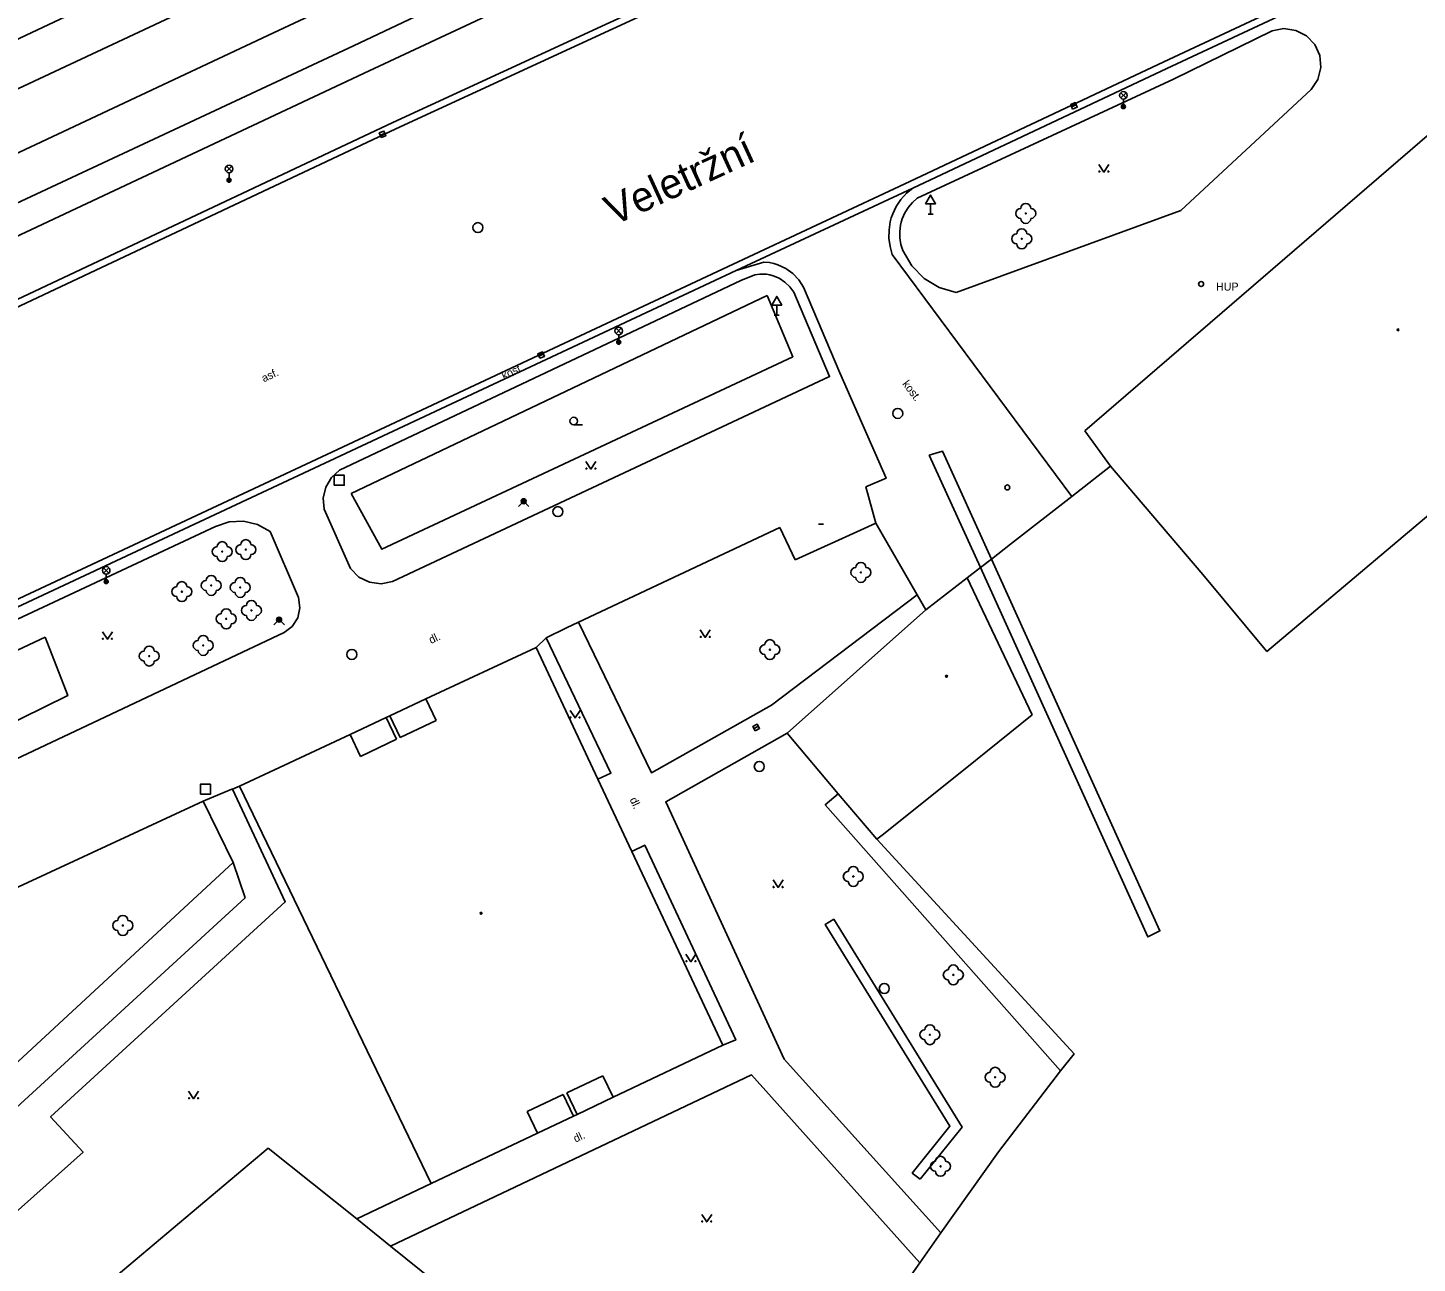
# Model space of a CAD drawing. Extents: x -599770 to -598493, y -1162076 to -1159209.
# Drawn here: x -599435.5 to -599366, y -1161324.7 to -1161263 of the extents above; entities that cross this region are included whole.
import ezdxf

# ---------------------------------------------------------------- set-up
doc = ezdxf.new("R2010")
doc.units = 0
doc.layers.add('Podklad', color=7, linetype='Continuous')

msp = doc.modelspace()

# ---------------------------------------------------------------- linework, layer by layer
at = {"layer": 'Podklad'}
for p, q in [((-599383.265, -1161266.919), (-599383.035, -1161266.821)), ((-599380.812, -1161266.48), (-599380.547, -1161266.215)), ((-599380.812, -1161266.215), (-599380.547, -1161266.48)), ((-599380.68, -1161266.535), (-599380.68, -1161266.91)), ((-599417.836, -1161268.346), (-599417.604, -1161268.254)), ((-599425.523, -1161270.16), (-599425.258, -1161269.895)), ((-599425.523, -1161269.895), (-599425.258, -1161270.16)), ((-599425.39, -1161270.215), (-599425.39, -1161270.59)), ((-599390.445, -1161272.28), (-599390.195, -1161272.28)), ((-599390.32, -1161271.771), (-599390.32, -1161272.28)), ((-599398.01, -1161276.831), (-599398.01, -1161277.34)), ((-599398.135, -1161277.34), (-599397.885, -1161277.34)), ((-599406.043, -1161278.26), (-599405.778, -1161277.995)), ((-599406.043, -1161277.995), (-599405.778, -1161278.26)), ((-599405.91, -1161278.315), (-599405.91, -1161278.69)), ((-599409.905, -1161279.379), (-599409.675, -1161279.281)), ((-599408.16, -1161282.817), (-599407.723, -1161282.817)), ((-599395.92, -1161287.79), (-599395.67, -1161287.79)), ((-599431.663, -1161290.23), (-599431.398, -1161289.965)), ((-599431.663, -1161289.965), (-599431.398, -1161290.23)), ((-599431.53, -1161290.285), (-599431.53, -1161290.66)), ((-599399.148, -1161298.013), (-599398.932, -1161297.887))]:
    msp.add_line(p, q, dxfattribs=at)
for points in [[(-599518.64, -1161304.39), (-599464.62, -1161279.43), (-599424.64, -1161260.7), (-599378.29, -1161238.9)], [(-599465.89, -1161277.6), (-599449.11, -1161269.69), (-599440.78, -1161265.8), (-599436.96, -1161264), (-599426.82, -1161259.22), (-599404.81, -1161249), (-599386.02, -1161240.1)], [(-599376.74, -1161241.49), (-599423.17, -1161263.23), (-599463.27, -1161282.06), (-599517.44, -1161307.45)], [(-599374.58, -1161244.63), (-599380.48, -1161247.39), (-599382.83, -1161248.49), (-599418.38, -1161265.13), (-599462.42, -1161285.81)], [(-599383.12, -1161246.8), (-599419.17, -1161263.87), (-599462.93, -1161284.32)], [(-599373.17, -1161247.12), (-599388.05, -1161254.26), (-599417.2, -1161267.7), (-599450.43, -1161283.35), (-599459.51, -1161287.5)], [(-599342.09, -1161247.58), (-599378.65, -1161264.68), (-599391.36, -1161270.66), (-599400.18, -1161274.79), (-599421.28, -1161284.67), (-599472.9, -1161308.81), (-599475.18, -1161309.9), (-599507.88, -1161325.2), (-599523.58, -1161330.77)], [(-599373.02, -1161247.44), (-599387.9, -1161254.58), (-599417.05, -1161268.02), (-599450.28, -1161283.67), (-599459.36, -1161287.82), (-599459.51, -1161287.5)], [(-599341.94, -1161247.9), (-599378.5, -1161265), (-599391.21, -1161270.98)], [(-599390.98, -1161271.48), (-599378.18, -1161265.54), (-599373.24, -1161263.13)], [(-599373.24, -1161263.13), (-599372.65, -1161263.01), (-599372.05, -1161263.1), (-599371.52, -1161263.37), (-599371.1, -1161263.81), (-599370.86, -1161264.36), (-599370.8, -1161264.96), (-599370.95, -1161265.55), (-599371.29, -1161266.05)], [(-599382.6, -1161283.12), (-599360.07, -1161263.7)], [(-599389.03, -1161276.21), (-599377.81, -1161272.11), (-599371.29, -1161266.05)], [(-599381.9, -1161269.805), (-599381.65, -1161270.18), (-599381.4, -1161269.805)], [(-599391.21, -1161270.98), (-599400.03, -1161275.11)], [(-599392.23, -1161274.3), (-599392.344, -1161273.902), (-599392.4, -1161273.492), (-599392.396, -1161273.078), (-599392.333, -1161272.668), (-599392.28, -1161272.47), (-599392.212, -1161272.272), (-599392.034, -1161271.898), (-599391.805, -1161271.553), (-599391.528, -1161271.245), (-599391.21, -1161270.98)], [(-599390.98, -1161271.48), (-599391.221, -1161271.697), (-599391.429, -1161271.946), (-599391.6, -1161272.223), (-599391.73, -1161272.52), (-599391.78, -1161272.68), (-599391.816, -1161272.833), (-599391.858, -1161273.154), (-599391.854, -1161273.479), (-599391.804, -1161273.799), (-599391.71, -1161274.11), (-599391.26, -1161274.87), (-599390.64, -1161275.5), (-599389.88, -1161275.96), (-599389.03, -1161276.21)], [(-599392.23, -1161274.3), (-599383.25, -1161286.4)], [(-599400.03, -1161275.11), (-599421.13, -1161284.99), (-599472.75, -1161309.13), (-599475.03, -1161310.22), (-599507.75, -1161325.52), (-599523.42, -1161331.08)], [(-599400.03, -1161275.11), (-599398.65, -1161274.69), (-599398.373, -1161274.708), (-599398.16, -1161274.75), (-599397.949, -1161274.813), (-599397.554, -1161274.996), (-599397.2, -1161275.252), (-599396.902, -1161275.571), (-599396.67, -1161275.94)], [(-599419.86, -1161285.08), (-599399.8, -1161275.61)], [(-599399.8, -1161275.61), (-599399.11, -1161275.32), (-599398.856, -1161275.28), (-599398.519, -1161275.291), (-599398.35, -1161275.32), (-599398.19, -1161275.363), (-599397.879, -1161275.495), (-599397.598, -1161275.681), (-599397.355, -1161275.915), (-599397.16, -1161276.19)], [(-599419.29, -1161286.26), (-599398.49, -1161276.36)], [(-599398.49, -1161276.36), (-599397.21, -1161279.42), (-599417.75, -1161289.04), (-599419.29, -1161286.26)], [(-599397.16, -1161276.19), (-599395.37, -1161280.41), (-599417.21, -1161290.66)], [(-599396.67, -1161275.94), (-599394.86, -1161280.22), (-599392.54, -1161285.49), (-599393.55, -1161285.92), (-599393.05, -1161287.74)], [(-599359.35, -1161282.21), (-599373.51, -1161294.16)], [(-599381.32, -1161284.89), (-599382.6, -1161283.12)], [(-599390.38, -1161284.34), (-599387.83, -1161289.96), (-599379.46, -1161308.42), (-599378.85, -1161308.12), (-599387.28, -1161289.53), (-599389.72, -1161284.14), (-599390.38, -1161284.34)], [(-599407.55, -1161284.655), (-599407.3, -1161285.03), (-599407.05, -1161284.655)], [(-599383.25, -1161286.4), (-599381.32, -1161284.89)], [(-599376.7, -1161290.3), (-599381.32, -1161284.89)], [(-599420.64, -1161287.03), (-599420.68, -1161286.48), (-599420.55, -1161285.93), (-599420.27, -1161285.46), (-599419.86, -1161285.08)], [(-599410.925, -1161286.905), (-599410.66, -1161286.64), (-599410.395, -1161286.905)], [(-599386.32, -1161288.79), (-599383.25, -1161286.4)], [(-599426.07, -1161287.9), (-599425.39, -1161287.67), (-599424.66, -1161287.64), (-599423.96, -1161287.8), (-599423.33, -1161288.15)], [(-599420.64, -1161287.03), (-599419.31, -1161290.01)], [(-599422.64, -1161293.21), (-599469.78, -1161315.45), (-599472.51, -1161309.63), (-599426.07, -1161287.9)], [(-599423.33, -1161288.15), (-599421.92, -1161291.46)], [(-599397.86, -1161287.96), (-599407.92, -1161292.68), (-599404.27, -1161300.21), (-599398.27, -1161296.83), (-599390.98, -1161291.32)], [(-599397.09, -1161289.57), (-599397.86, -1161287.96)], [(-599393.63, -1161288), (-599397.09, -1161289.57)], [(-599393.05, -1161287.74), (-599393.63, -1161288)], [(-599390.98, -1161291.32), (-599393.05, -1161287.74)], [(-599387.28, -1161289.53), (-599386.32, -1161288.79)], [(-599387.83, -1161289.96), (-599387.28, -1161289.53)], [(-599419.31, -1161290.01), (-599418.9, -1161290.43), (-599418.37, -1161290.69), (-599417.79, -1161290.77), (-599417.21, -1161290.66)], [(-599390.55, -1161292.07), (-599388.49, -1161290.47)], [(-599388.49, -1161290.47), (-599387.83, -1161289.96)], [(-599388.49, -1161290.47), (-599385.24, -1161297.32)], [(-599373.51, -1161294.16), (-599376.7, -1161290.3)], [(-599422.64, -1161293.21), (-599422.23, -1161292.9), (-599421.95, -1161292.47), (-599421.85, -1161291.97), (-599421.92, -1161291.46)], [(-599390.98, -1161291.32), (-599390.55, -1161292.07)], [(-599397.48, -1161298.23), (-599390.55, -1161292.07)], [(-599431.72, -1161293.165), (-599431.47, -1161293.54), (-599431.22, -1161293.165)], [(-599423.155, -1161292.825), (-599422.89, -1161292.56), (-599422.625, -1161292.825)], [(-599409.53, -1161293.47), (-599408.525, -1161292.977), (-599407.92, -1161292.68)], [(-599401.83, -1161293.075), (-599401.58, -1161293.45), (-599401.33, -1161293.075)], [(-599470.55, -1161310.33), (-599434.58, -1161293.43)], [(-599434.58, -1161293.43), (-599433.45, -1161296.36), (-599448.44, -1161303.73), (-599469.19, -1161313.27), (-599470.55, -1161310.33)], [(-599406.95, -1161300.54), (-599406.3, -1161300.23), (-599409.53, -1161293.47), (-599410.04, -1161293.96)], [(-599415.55, -1161296.52), (-599410.04, -1161293.96)], [(-599410.04, -1161293.96), (-599406.95, -1161300.54)], [(-599417.35, -1161297.37), (-599415.55, -1161296.52)], [(-599415.55, -1161296.52), (-599415.04, -1161297.61)], [(-599417.53, -1161297.46), (-599417.35, -1161297.37)], [(-599417.35, -1161297.37), (-599416.84, -1161298.46)], [(-599408.34, -1161297.095), (-599408.09, -1161297.47), (-599407.84, -1161297.095)], [(-599388.59, -1161300.02), (-599385.24, -1161297.32)], [(-599419.33, -1161298.31), (-599417.53, -1161297.46)], [(-599417.53, -1161297.46), (-599417.02, -1161298.54)], [(-599415.04, -1161297.61), (-599416.84, -1161298.46)], [(-599424.86, -1161300.88), (-599419.33, -1161298.31)], [(-599418.82, -1161299.4), (-599419.33, -1161298.31)], [(-599417.02, -1161298.54), (-599418.82, -1161299.4)], [(-599397.48, -1161298.23), (-599403.56, -1161301.66), (-599397.63, -1161314.54), (-599389.8, -1161323.21)], [(-599394.93, -1161301.26), (-599397.48, -1161298.23)], [(-599388.59, -1161300.02), (-599392.73, -1161303.33)], [(-599449.8, -1161320.23), (-599451.64, -1161320.19), (-599451.71, -1161320.96), (-599451.81, -1161321.96), (-599447, -1161322.94), (-599448.05, -1161329.01), (-599443.52, -1161329.79), (-599443.33, -1161328.67), (-599432.69, -1161319.18), (-599434.31, -1161317.41), (-599422.58, -1161306.67), (-599425.22, -1161301.03), (-599424.86, -1161300.88)], [(-599415.28, -1161320.75), (-599424.86, -1161300.88)], [(-599406.95, -1161300.54), (-599405.25, -1161304.15)], [(-599426.68, -1161301.63), (-599426.563, -1161301.582), (-599425.249, -1161301.042), (-599425.22, -1161301.03)], [(-599383.82, -1161315.11), (-599395.58, -1161301.81), (-599394.93, -1161301.26)], [(-599393, -1161303.54), (-599394.93, -1161301.26)], [(-599444.98, -1161337.11), (-599446.43, -1161335.49), (-599449.52, -1161336.93), (-599457.53, -1161319.77), (-599458.95, -1161316.72), (-599446.48, -1161310.82), (-599445.16, -1161310.2), (-599426.68, -1161301.63), (-599425.18, -1161304.7), (-599437.71, -1161316.28)], [(-599392.73, -1161303.33), (-599393, -1161303.54)], [(-599383.82, -1161315.11), (-599383.14, -1161314.27), (-599393, -1161303.54)], [(-599400.7, -1161313.84), (-599400.06, -1161313.57), (-599404.61, -1161303.84), (-599405.25, -1161304.15)], [(-599405.25, -1161304.15), (-599400.7, -1161313.84)], [(-599424.59, -1161306.47), (-599425.18, -1161304.7)], [(-599398.19, -1161305.575), (-599397.94, -1161305.95), (-599397.69, -1161305.575)], [(-599451.71, -1161320.96), (-599442.47, -1161322.85), (-599424.59, -1161306.47)], [(-599395.15, -1161307.54), (-599395.58, -1161307.8), (-599389.35, -1161317.89), (-599391.23, -1161320.23), (-599390.84, -1161320.54)], [(-599395.15, -1161307.54), (-599388.74, -1161317.93), (-599390.84, -1161320.54)], [(-599402.55, -1161309.285), (-599402.3, -1161309.66), (-599402.05, -1161309.285)], [(-599400.7, -1161313.84), (-599406.19, -1161316.44)], [(-599390.86, -1161324.71), (-599399.27, -1161315.32), (-599417.32, -1161323.88)], [(-599408.5, -1161316.21), (-599406.7, -1161315.36)], [(-599406.7, -1161315.36), (-599406.19, -1161316.44)], [(-599386.92, -1161319.17), (-599383.82, -1161315.11)], [(-599427.41, -1161316.135), (-599427.16, -1161316.51), (-599426.91, -1161316.135)], [(-599410.48, -1161317.15), (-599408.68, -1161316.3)], [(-599408.68, -1161316.3), (-599408.17, -1161317.38)], [(-599408.5, -1161316.21), (-599407.99, -1161317.3)], [(-599406.19, -1161316.44), (-599407.99, -1161317.3)], [(-599409.97, -1161318.23), (-599410.48, -1161317.15)], [(-599408.17, -1161317.38), (-599409.97, -1161318.23)], [(-599407.99, -1161317.3), (-599408.17, -1161317.38)], [(-599409.97, -1161318.23), (-599415.28, -1161320.75)], [(-599444.98, -1161337.11), (-599423.43, -1161318.99)], [(-599423.43, -1161318.99), (-599419, -1161322.52)], [(-599389.8, -1161323.21), (-599386.92, -1161319.17)], [(-599415.28, -1161320.75), (-599419, -1161322.52)], [(-599401.76, -1161322.295), (-599401.51, -1161322.67), (-599401.26, -1161322.295)], [(-599419, -1161322.52), (-599417.32, -1161323.88)], [(-599390.86, -1161324.71), (-599389.8, -1161323.21)], [(-599417.32, -1161323.88), (-599408.03, -1161331.35)], [(-599400.04, -1161337.78), (-599390.86, -1161324.71)]]:
    msp.add_lwpolyline(points, dxfattribs=at)
for points in [[(-599383.216, -1161267.034), (-599382.986, -1161266.936), (-599383.084, -1161266.706), (-599383.314, -1161266.804)], [(-599417.79, -1161268.462), (-599417.558, -1161268.37), (-599417.65, -1161268.138), (-599417.882, -1161268.23)], [(-599390.57, -1161271.771), (-599390.07, -1161271.771), (-599390.32, -1161271.338)], [(-599398.26, -1161276.831), (-599397.76, -1161276.831), (-599398.01, -1161276.398)], [(-599409.856, -1161279.494), (-599409.626, -1161279.396), (-599409.724, -1161279.166), (-599409.954, -1161279.264)], [(-599420.13, -1161285.84), (-599419.63, -1161285.84), (-599419.63, -1161285.34), (-599420.13, -1161285.34)], [(-599399.085, -1161298.121), (-599398.869, -1161297.995), (-599398.995, -1161297.779), (-599399.211, -1161297.905)], [(-599426.82, -1161301.29), (-599426.32, -1161301.29), (-599426.32, -1161300.79), (-599426.82, -1161300.79)]]:
    msp.add_lwpolyline(points, close=True, dxfattribs=at)
for centre, radius in [((-599380.68, -1161266.347), 0.188), ((-599380.68, -1161266.91), 0.1), ((-599380.68, -1161266.91), 0.0723), ((-599380.68, -1161266.91), 0.0438), ((-599425.39, -1161270.027), 0.188), ((-599381.875, -1161270.155), 0.025), ((-599381.425, -1161270.155), 0.025), ((-599425.39, -1161270.59), 0.1), ((-599425.39, -1161270.59), 0.0723), ((-599425.39, -1161270.59), 0.0438), ((-599385.56, -1161272.25), 0.025), ((-599412.95, -1161272.96), 0.25), ((-599385.76, -1161273.52), 0.025), ((-599376.79, -1161275.78), 0.125), ((-599405.91, -1161278.128), 0.188), ((-599405.91, -1161278.69), 0.1), ((-599405.91, -1161278.69), 0.0723), ((-599405.91, -1161278.69), 0.0438), ((-599366.95, -1161278.07), 0.045), ((-599366.95, -1161278.07), 0.0199), ((-599391.96, -1161282.25), 0.25), ((-599408.16, -1161282.63), 0.188), ((-599407.525, -1161285.005), 0.025), ((-599407.075, -1161285.005), 0.025), ((-599386.48, -1161285.95), 0.125), ((-599410.66, -1161286.64), 0.125), ((-599410.66, -1161286.64), 0.09), ((-599410.66, -1161286.64), 0.055), ((-599408.95, -1161287.16), 0.25), ((-599424.55, -1161289.06), 0.025), ((-599425.73, -1161289.16), 0.025), ((-599431.53, -1161290.098), 0.188), ((-599393.8, -1161290.2), 0.025), ((-599431.53, -1161290.66), 0.1), ((-599431.53, -1161290.66), 0.0723), ((-599431.53, -1161290.66), 0.0438), ((-599427.75, -1161291.16), 0.025), ((-599426.28, -1161290.85), 0.025), ((-599424.83, -1161290.95), 0.025), ((-599425.53, -1161292.52), 0.025), ((-599424.27, -1161292.1), 0.025), ((-599422.89, -1161292.56), 0.125), ((-599422.89, -1161292.56), 0.09), ((-599422.89, -1161292.56), 0.055), ((-599431.695, -1161293.515), 0.025), ((-599431.245, -1161293.515), 0.025), ((-599426.68, -1161293.85), 0.025), ((-599401.805, -1161293.425), 0.025), ((-599401.355, -1161293.425), 0.025), ((-599429.38, -1161294.38), 0.025), ((-599419.25, -1161294.3), 0.25), ((-599398.35, -1161294.06), 0.025), ((-599389.52, -1161295.39), 0.045), ((-599389.52, -1161295.39), 0.0199), ((-599408.315, -1161297.445), 0.025), ((-599407.865, -1161297.445), 0.025), ((-599398.88, -1161299.9), 0.25), ((-599394.18, -1161305.4), 0.025), ((-599398.165, -1161305.925), 0.025), ((-599397.715, -1161305.925), 0.025), ((-599430.7, -1161307.85), 0.025), ((-599412.79, -1161307.24), 0.045), ((-599412.79, -1161307.24), 0.0199), ((-599402.525, -1161309.635), 0.025), ((-599402.075, -1161309.635), 0.025), ((-599389.18, -1161310.32), 0.025), ((-599392.63, -1161311), 0.25), ((-599390.35, -1161313.31), 0.025), ((-599387.09, -1161315.44), 0.025), ((-599427.385, -1161316.485), 0.025), ((-599426.935, -1161316.485), 0.025), ((-599389.82, -1161319.89), 0.025), ((-599401.735, -1161322.645), 0.025), ((-599401.285, -1161322.645), 0.025)]:
    msp.add_circle(centre, radius, dxfattribs=at)
for centre, start, end in [((-599385.81, -1161272.25), 90, 270), ((-599385.56, -1161272), 0, 180), ((-599385.31, -1161272.25), 270, 90), ((-599385.76, -1161273.27), 0, 180), ((-599385.56, -1161272.5), 180, 0), ((-599386.01, -1161273.52), 90, 270), ((-599385.76, -1161273.77), 180, 0), ((-599385.51, -1161273.52), 270, 90), ((-599425.98, -1161289.16), 90, 270), ((-599425.73, -1161288.91), 0, 180), ((-599425.48, -1161289.16), 270, 90), ((-599424.8, -1161289.06), 90, 270), ((-599424.55, -1161288.81), 0, 180), ((-599424.3, -1161289.06), 270, 90), ((-599425.73, -1161289.41), 180, 0), ((-599424.55, -1161289.31), 180, 0), ((-599393.8, -1161289.95), 0, 180), ((-599426.28, -1161290.6), 0, 180), ((-599424.83, -1161290.7), 0, 180), ((-599394.05, -1161290.2), 90, 270), ((-599393.8, -1161290.45), 180, 0), ((-599393.55, -1161290.2), 270, 90), ((-599428, -1161291.16), 90, 270), ((-599427.75, -1161290.91), 0, 180), ((-599427.5, -1161291.16), 270, 90), ((-599426.53, -1161290.85), 90, 270), ((-599426.28, -1161291.1), 180, 0), ((-599426.03, -1161290.85), 270, 90), ((-599425.08, -1161290.95), 90, 270), ((-599424.58, -1161290.95), 270, 90), ((-599427.75, -1161291.41), 180, 0), ((-599424.83, -1161291.2), 180, 0), ((-599424.52, -1161292.1), 90, 270), ((-599424.27, -1161291.85), 0, 180), ((-599424.02, -1161292.1), 270, 90), ((-599425.78, -1161292.52), 90, 270), ((-599425.53, -1161292.27), 0, 180), ((-599425.28, -1161292.52), 270, 90), ((-599424.27, -1161292.35), 180, 0), ((-599425.53, -1161292.77), 180, 0), ((-599429.38, -1161294.13), 0, 180), ((-599426.93, -1161293.85), 90, 270), ((-599426.68, -1161293.6), 0, 180), ((-599426.43, -1161293.85), 270, 90), ((-599398.6, -1161294.06), 90, 270), ((-599398.35, -1161293.81), 0, 180), ((-599398.1, -1161294.06), 270, 90), ((-599429.63, -1161294.38), 90, 270), ((-599429.38, -1161294.63), 180, 0), ((-599429.13, -1161294.38), 270, 90), ((-599426.68, -1161294.1), 180, 0), ((-599398.35, -1161294.31), 180, 0), ((-599394.18, -1161305.15), 0, 180), ((-599394.43, -1161305.4), 90, 270), ((-599394.18, -1161305.65), 180, 0), ((-599393.93, -1161305.4), 270, 90), ((-599430.95, -1161307.85), 90, 270), ((-599430.7, -1161307.6), 0, 180), ((-599430.45, -1161307.85), 270, 90), ((-599430.7, -1161308.1), 180, 0), ((-599389.18, -1161310.07), 0, 180), ((-599389.43, -1161310.32), 90, 270), ((-599389.18, -1161310.57), 180, 0), ((-599388.93, -1161310.32), 270, 90), ((-599390.6, -1161313.31), 90, 270), ((-599390.35, -1161313.06), 0, 180), ((-599390.1, -1161313.31), 270, 90), ((-599390.35, -1161313.56), 180, 0), ((-599387.34, -1161315.44), 90, 270), ((-599387.09, -1161315.19), 0, 180), ((-599386.84, -1161315.44), 270, 90), ((-599387.09, -1161315.69), 180, 0), ((-599390.07, -1161319.89), 90, 270), ((-599389.82, -1161319.64), 0, 180), ((-599389.57, -1161319.89), 270, 90), ((-599389.82, -1161320.14), 180, 0)]:
    msp.add_arc(centre, 0.25, start, end, dxfattribs=at)

# ---------------------------------------------------------------- texts
for s, height, rotation, p in [('Veletržní', 1.5, 24.6, (-599406.17, -1161272.88)), ('asf.', 0.4, 25, (-599423.65, -1161280.7)), ('kost.', 0.4, 25.08, (-599411.65, -1161280.57)), ('kost.', 0.4, 307, (-599391.75, -1161280.78)), ('dl.', 0.4, 25.14, (-599415.29, -1161293.78)), ('dl.', 0.4, 294.72, (-599405.37, -1161301.55)), ('dl.', 0.4, 25.36, (-599408.06, -1161318.71))]:
    msp.add_text(s, height=height, rotation=rotation, dxfattribs=at).set_placement(p)
msp.add_text('HUP', height=0.4, dxfattribs=at).set_placement((-599376.05, -1161276.11))

doc.saveas('drawing.dxf')
